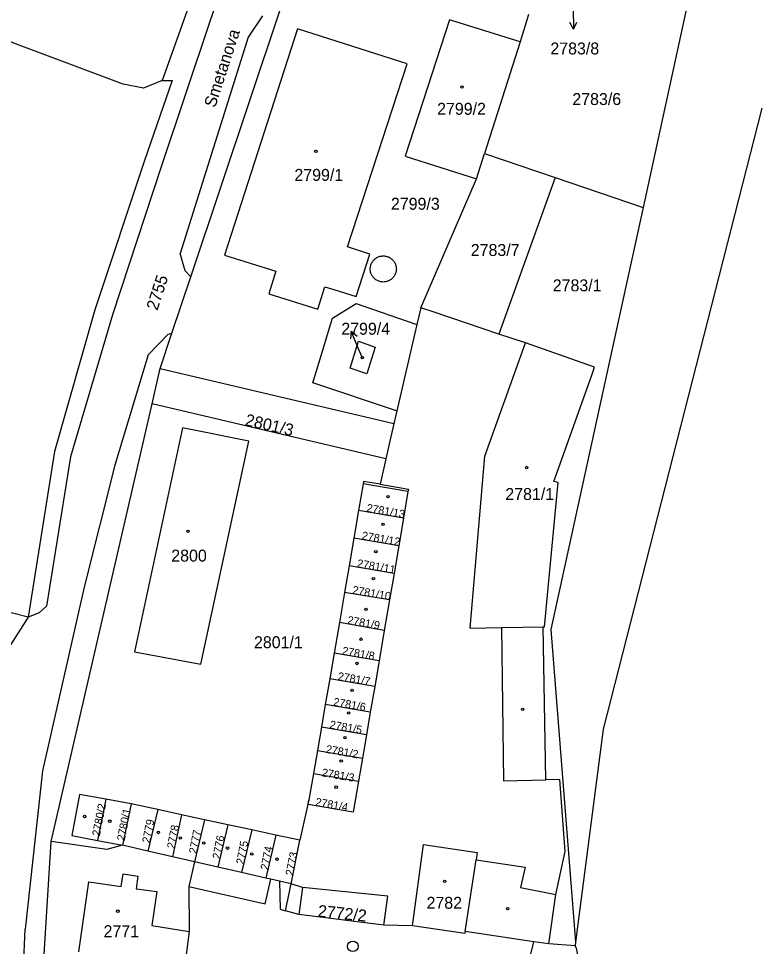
# Model space of a CAD drawing. Extents: x -527335 to -526256, y -1079142 to -1077836.
# Drawn here: x -526997.2 to -526891.4, y -1079009.2 to -1078877.1 of the extents above; entities that cross this region are included whole.
import ezdxf

# ---------------------------------------------------------------- set-up
doc = ezdxf.new("R2010")
doc.units = 0
for name, color, linetype in [('Hranice parcel', 7, 'Continuous'), ('Parcelní čísla', 7, 'Continuous'), ('Pop  PČ popisy', 7, 'Continuous'), ('Vnitřní kresba', 7, 'Continuous'), ('Značky budov', 7, 'Continuous'), ('Značky kultur', 7, 'Continuous')]:
    doc.layers.add(name, color=color, linetype=linetype)

msp = doc.modelspace()

# ---------------------------------------------------------------- linework, layer by layer
at = {"layer": 'Hranice parcel'}
for p, q in [((-526898.78, -1078860.48), (-526908.27, -1078903.96)), ((-526970.4, -1078868.1), (-526976.78, -1078885.88)), ((-526924.6, -1078876.46), (-526925.77, -1078880.36)), ((-526925.77, -1078880.36), (-526930.86, -1078896.28)), ((-526932.01, -1078899.89), (-526930.86, -1078896.28)), ((-526930.86, -1078896.28), (-526920.8, -1078899.7)), ((-526939.95, -1078918.23), (-526932.01, -1078899.89)), ((-526920.8, -1078899.7), (-526928.81, -1078921.97)), ((-526920.8, -1078899.7), (-526908.27, -1078903.96)), ((-526939.95, -1078918.23), (-526940.5, -1078920.6)), ((-526940.5, -1078920.6), (-526943.37, -1078932.89)), ((-526978.22, -1078931.9), (-526977.06, -1078926.88)), ((-526977.06, -1078926.88), (-526943.79, -1078934.69)), ((-526992.59, -1078994.21), (-526978.22, -1078931.9)), ((-526944.93, -1078939.76), (-526978.22, -1078931.9)), ((-526943.37, -1078932.89), (-526943.79, -1078934.69)), ((-526943.79, -1078934.69), (-526944.93, -1078939.76)), ((-526944.93, -1078939.76), (-526945.74, -1078943.35)), ((-526948.81, -1078947.09), (-526949.49, -1078951.03)), ((-526942.4, -1078948.19), (-526948.81, -1078947.09)), ((-526942.4, -1078948.19), (-526943.08, -1078952.13)), ((-526949.49, -1078951.03), (-526950.16, -1078954.98)), ((-526943.08, -1078952.13), (-526949.49, -1078951.03)), ((-526943.08, -1078952.13), (-526943.75, -1078956.08)), ((-526950.16, -1078954.98), (-526950.82, -1078958.77)), ((-526943.75, -1078956.08), (-526950.16, -1078954.98)), ((-526943.75, -1078956.08), (-526944.39, -1078959.82)), ((-526950.82, -1078958.77), (-526951.54, -1078963.06)), ((-526944.39, -1078959.82), (-526950.82, -1078958.77)), ((-526944.39, -1078959.82), (-526945.14, -1078964.16)), ((-526995.85, -1078962.29), (-527000.2, -1078968.96)), ((-526951.54, -1078963.06), (-526952.29, -1078967.43)), ((-526945.14, -1078964.16), (-526951.54, -1078963.06)), ((-526945.14, -1078964.16), (-526945.88, -1078968.51)), ((-526952.29, -1078967.43), (-526952.91, -1078971.05)), ((-526945.88, -1078968.51), (-526952.29, -1078967.43)), ((-526945.88, -1078968.51), (-526946.5, -1078972.14)), ((-526952.91, -1078971.05), (-526953.54, -1078974.7)), ((-526946.5, -1078972.14), (-526952.91, -1078971.05)), ((-526946.5, -1078972.14), (-526947.13, -1078975.8)), ((-526953.54, -1078974.7), (-526954.07, -1078977.94)), ((-526947.13, -1078975.8), (-526953.54, -1078974.7)), ((-526947.13, -1078975.8), (-526947.68, -1078979.02)), ((-526954.07, -1078977.94), (-526954.66, -1078981.26)), ((-526947.68, -1078979.02), (-526954.07, -1078977.94)), ((-526947.68, -1078979.02), (-526948.25, -1078982.35)), ((-526954.66, -1078981.26), (-526955.22, -1078984.53)), ((-526954.66, -1078981.26), (-526948.25, -1078982.35)), ((-526948.25, -1078982.35), (-526948.81, -1078985.63)), ((-526955.22, -1078984.53), (-526955.87, -1078988.31)), ((-526955.22, -1078984.53), (-526948.81, -1078985.63)), ((-526984.78, -1078988.21), (-526985.98, -1078994.08)), ((-526981.17, -1078988.87), (-526984.78, -1078988.21)), ((-526955.87, -1078988.31), (-526957.16, -1078994.05)), ((-526981.17, -1078988.87), (-526982.44, -1078994.76)), ((-526977.4, -1078989.68), (-526981.17, -1078988.87)), ((-526977.4, -1078989.68), (-526978.84, -1078995.58)), ((-526974.02, -1078990.41), (-526977.4, -1078989.68)), ((-526974.02, -1078990.41), (-526975.31, -1078996.38)), ((-526970.75, -1078991.12), (-526974.02, -1078990.41)), ((-526970.75, -1078991.12), (-526972.18, -1078997.1)), ((-526967.42, -1078991.84), (-526970.75, -1078991.12)), ((-526967.42, -1078991.84), (-526968.83, -1078997.86)), ((-526964.02, -1078992.57), (-526967.42, -1078991.84)), ((-526964.02, -1078992.57), (-526965.46, -1078998.63)), ((-526960.58, -1078993.31), (-526964.02, -1078992.57)), ((-526985.98, -1078994.08), (-526982.44, -1078994.76)), ((-526960.58, -1078993.31), (-526961.99, -1078999.42)), ((-526957.16, -1078994.05), (-526960.58, -1078993.31)), ((-526958.42, -1079000.23), (-526957.16, -1078994.05)), ((-526993.58, -1079010.29), (-526992.59, -1078994.21)), ((-526978.84, -1078995.58), (-526982.44, -1078994.76)), ((-526975.31, -1078996.38), (-526978.84, -1078995.58)), ((-526972.18, -1078997.1), (-526975.31, -1078996.38)), ((-526968.83, -1078997.86), (-526972.18, -1078997.1)), ((-526965.46, -1078998.63), (-526968.83, -1078997.86)), ((-526961.99, -1078999.42), (-526965.46, -1078998.63)), ((-526959.21, -1079004.08), (-526958.42, -1079000.23)), ((-526921.7, -1079008.81), (-526920.68, -1079001.76)), ((-526957.32, -1079004.62), (-526959.21, -1079004.08)), ((-526945.21, -1079006.12), (-526957.32, -1079004.62)), ((-526941.14, -1079006.22), (-526945.21, -1079006.12)), ((-526923.82, -1079008.49), (-526933.61, -1079007.02)), ((-526926.99, -1079021.34), (-526923.82, -1079008.49)), ((-526921.7, -1079008.81), (-526923.82, -1079008.49)), ((-526917.97, -1079009.06), (-526921.7, -1079008.81))]:
    msp.add_line(p, q, dxfattribs=at)
for points in [[(-526977.06, -1078926.88), (-526975.38, -1078921.84), (-526972.7, -1078913.83), (-526959.99, -1078875.81), (-526958.38, -1078870.99), (-526958.33, -1078870.85)], [(-526995.85, -1078962.29), (-527010.74, -1078958.5), (-527025.58, -1078954.47), (-527044.12, -1078949.38), (-527051.99, -1078948.07), (-527054.24, -1078947.27), (-527055.63, -1078946.46), (-527056.51, -1078945.37), (-527056.83, -1078944.49), (-527056.47, -1078943.22), (-527035.9, -1078871.55), (-527036.12, -1078871.48)], [(-526976.78, -1078885.88), (-526979.42, -1078886.96), (-526982.31, -1078886.42), (-527019.98, -1078872.28)], [(-526925.77, -1078880.36), (-526935.84, -1078877.24), (-526942.18, -1078896.67), (-526932.01, -1078899.89)], [(-526949.16, -1078916.61), (-526947.2, -1078910.6), (-526950.36, -1078909.57), (-526941.86, -1078883.5), (-526957.48, -1078878.51), (-526967.88, -1078910.75), (-526960.58, -1078913.04), (-526961.6, -1078916.23), (-526954.61, -1078918.41), (-526953.59, -1078915.23), (-526952.33, -1078915.62), (-526949.16, -1078916.61)], [(-526976.78, -1078885.88), (-526975.36, -1078885.9), (-526979.27, -1078897.27), (-526986.35, -1078918.54), (-526992.09, -1078938.71), (-526995.85, -1078962.29)], [(-526908.27, -1078903.96), (-526911.06, -1078916.74), (-526921.39, -1078964.04), (-526917.89, -1079008.56), (-526917.97, -1079009.06)], [(-526943.37, -1078932.89), (-526943.39, -1078932.89), (-526955.32, -1078928.93), (-526953.93, -1078924.39), (-526952.73, -1078920.47), (-526952.5, -1078919.71), (-526949.13, -1078917.65), (-526940.64, -1078920.55), (-526940.5, -1078920.6)], [(-526928.81, -1078921.97), (-526938.16, -1078918.83), (-526939.95, -1078918.23)], [(-526920.68, -1079001.76), (-526919.36, -1078995.62), (-526920.12, -1078985.4), (-526922.14, -1078985.45), (-526922.52, -1078963.65), (-526922.3, -1078963.65), (-526920.37, -1078943.11), (-526920.97, -1078942.95), (-526917.48, -1078933.16), (-526915.52, -1078927.67), (-526915.17, -1078926.7), (-526925.02, -1078923.24), (-526928.81, -1078921.97)], [(-526971.28, -1078968.99), (-526964.44, -1078937.21), (-526973.87, -1078935.35), (-526980.74, -1078967.22), (-526971.28, -1078968.99)], [(-526945.74, -1078943.35), (-526948.1, -1078942.95), (-526948.16, -1078943.31), (-526948.81, -1078947.09)], [(-526945.74, -1078943.35), (-526941.7, -1078944.05), (-526941.76, -1078944.39), (-526942.4, -1078948.19)], [(-526948.81, -1078985.63), (-526949.57, -1078990.06), (-526955.98, -1078988.97), (-526955.87, -1078988.31)], [(-526984.78, -1078988.21), (-526988.54, -1078987.52), (-526989.65, -1078993.38), (-526985.98, -1078994.08)], [(-526982.44, -1078994.76), (-526984.67, -1078995.37), (-526992.59, -1078994.21)], [(-526941.14, -1079006.22), (-526939.53, -1078994.65), (-526931.89, -1078995.77), (-526932.05, -1078996.85), (-526925.06, -1078997.88), (-526925.74, -1079000.79), (-526920.68, -1079001.76)], [(-526972.18, -1078997.1), (-526972.98, -1079000.63), (-526972.95, -1079007.03), (-526973.6, -1079012.17), (-526973.68, -1079013.74)], [(-526958.42, -1079000.23), (-526960.04, -1078999.86), (-526961.29, -1078999.58), (-526961.99, -1078999.42)], [(-526945.21, -1079006.12), (-526944.61, -1079002), (-526956.77, -1079000.76), (-526958.42, -1079000.23)], [(-526933.61, -1079007.02), (-526933.66, -1079007.34), (-526941.14, -1079006.22)], [(-526924.77, -1079051.08), (-526924.66, -1079046.13), (-526923.27, -1079027.14), (-526914.08, -1079027.98), (-526917.74, -1079009.39), (-526917.97, -1079009.06)]]:
    msp.add_lwpolyline(points, dxfattribs=at)
at = {"layer": 'Pop  PČ popisy'}
for p, q in [((-526918.25, -1078875.59), (-526918.2, -1078878.59)), ((-526918.2, -1078878.59), (-526918.72, -1078877.6)), ((-526918.2, -1078878.59), (-526917.71, -1078877.58)), ((-526949.87, -1078921.56), (-526949.94, -1078922.68)), ((-526948.7, -1078924.32), (-526949.87, -1078921.56)), ((-526949.87, -1078921.56), (-526949.02, -1078922.28)), ((-526948.26, -1078925.38), (-526948.7, -1078924.32))]:
    msp.add_line(p, q, dxfattribs=at)
at = {"layer": 'Vnitřní kresba'}
for p, q in [((-526963.21, -1078857.88), (-526969.99, -1078877.5)), ((-526969.99, -1078877.5), (-526976.88, -1078898.05)), ((-526962.47, -1078876.67), (-526964.55, -1078879.73)), ((-526964.55, -1078879.73), (-526974.23, -1078910.51)), ((-526891.36, -1078889.81), (-526913.97, -1078978.24)), ((-526976.88, -1078898.05), (-526983.83, -1078919.22)), ((-526973.52, -1078912.96), (-526974.23, -1078910.51)), ((-526972.7, -1078913.83), (-526973.52, -1078912.96)), ((-526983.83, -1078919.22), (-526989.82, -1078939.46)), ((-526978.78, -1078924.95), (-526975.9, -1078922.01)), ((-526975.9, -1078922.01), (-526975.38, -1078921.84)), ((-526950, -1078926.82), (-526948.81, -1078923.01)), ((-526948.81, -1078923.01), (-526946.44, -1078923.83)), ((-526946.44, -1078923.83), (-526947.61, -1078927.62)), ((-526930.82, -1078939.36), (-526925.02, -1078923.24)), ((-526978.78, -1078924.95), (-526983.5, -1078940.64)), ((-526947.61, -1078927.62), (-526950, -1078926.82)), ((-526989.82, -1078939.46), (-526993.25, -1078960.72)), ((-526932.89, -1078963.83), (-526930.82, -1078939.36)), ((-526983.5, -1078940.64), (-526987.9, -1078958.01)), ((-526941.76, -1078944.39), (-526948.16, -1078943.31)), ((-526987.9, -1078958.01), (-526993.82, -1078984.17)), ((-526993.25, -1078960.72), (-526994.32, -1078961.65)), ((-526994.32, -1078961.65), (-526995.85, -1078962.29)), ((-526928.46, -1078963.75), (-526922.52, -1078963.65)), ((-526932.89, -1078963.83), (-526928.46, -1078963.75)), ((-526928.46, -1078963.75), (-526928.14, -1078985.6)), ((-526913.97, -1078978.24), (-526917.89, -1079008.56)), ((-526993.82, -1078984.17), (-526996.31, -1079006.69)), ((-526928.14, -1078985.6), (-526922.14, -1078985.45)), ((-526933.61, -1079007.02), (-526932.05, -1078996.85)), ((-526982.62, -1079000.63), (-526982.35, -1078998.83)), ((-526982.35, -1078998.83), (-526980.23, -1078999.14)), ((-526980.23, -1078999.14), (-526980.46, -1079000.94)), ((-526988.63, -1079009.95), (-526987.21, -1078999.98)), ((-526987.21, -1078999.98), (-526982.62, -1079000.63)), ((-526972.98, -1079000.63), (-526962.09, -1079003.11)), ((-526962.09, -1079003.11), (-526961.29, -1078999.58)), ((-526960.04, -1078999.86), (-526959.99, -1079003.86)), ((-526980.46, -1079000.94), (-526977.55, -1079001.35)), ((-526977.55, -1079001.35), (-526978.26, -1079006.18)), ((-526956.77, -1079000.76), (-526957.32, -1079004.62)), ((-526959.99, -1079003.86), (-526959.21, -1079004.08)), ((-526997.1, -1079025), (-526996.31, -1079006.69)), ((-526978.26, -1079006.18), (-526972.95, -1079007.03))]:
    msp.add_line(p, q, dxfattribs=at)
for points in [[(-526946.22, -1078914.31), (-526946.32, -1078914.25), (-526946.42, -1078914.17), (-526946.51, -1078914.1), (-526946.6, -1078914.01), (-526946.68, -1078913.92), (-526946.76, -1078913.83), (-526946.83, -1078913.73), (-526946.89, -1078913.63), (-526946.95, -1078913.52), (-526947, -1078913.41), (-526947.04, -1078913.29), (-526947.08, -1078913.18), (-526947.1, -1078913.06), (-526947.12, -1078912.94), (-526947.13, -1078912.82), (-526947.14, -1078912.7), (-526947.13, -1078912.57), (-526947.12, -1078912.45), (-526947.1, -1078912.33), (-526947.07, -1078912.22), (-526947.03, -1078912.1), (-526946.99, -1078911.99), (-526946.94, -1078911.88), (-526946.88, -1078911.77), (-526946.82, -1078911.67), (-526946.74, -1078911.57), (-526946.67, -1078911.48), (-526946.58, -1078911.39), (-526946.49, -1078911.31), (-526946.4, -1078911.23), (-526946.3, -1078911.16), (-526946.2, -1078911.1), (-526946.09, -1078911.04), (-526945.98, -1078910.99), (-526945.86, -1078910.95), (-526945.75, -1078910.91), (-526945.63, -1078910.89), (-526945.51, -1078910.87), (-526945.39, -1078910.86), (-526945.27, -1078910.85), (-526945.15, -1078910.86), (-526945.02, -1078910.87), (-526944.9, -1078910.89), (-526944.79, -1078910.92), (-526944.67, -1078910.96), (-526944.56, -1078911), (-526944.45, -1078911.05), (-526944.34, -1078911.11)], [(-526944.34, -1078911.11), (-526944.24, -1078911.18), (-526944.14, -1078911.25), (-526944.05, -1078911.32), (-526943.96, -1078911.41), (-526943.88, -1078911.5), (-526943.8, -1078911.59), (-526943.73, -1078911.69), (-526943.67, -1078911.79), (-526943.61, -1078911.9), (-526943.56, -1078912.01), (-526943.52, -1078912.13), (-526943.48, -1078912.24), (-526943.46, -1078912.36), (-526943.44, -1078912.48), (-526943.43, -1078912.6), (-526943.42, -1078912.72), (-526943.43, -1078912.84), (-526943.44, -1078912.97), (-526943.46, -1078913.09), (-526943.49, -1078913.2), (-526943.53, -1078913.32), (-526943.57, -1078913.43), (-526943.62, -1078913.54), (-526943.68, -1078913.65), (-526943.74, -1078913.75), (-526943.82, -1078913.85), (-526943.89, -1078913.94), (-526943.98, -1078914.03), (-526944.07, -1078914.11), (-526944.16, -1078914.19), (-526944.26, -1078914.26), (-526944.36, -1078914.32), (-526944.47, -1078914.38), (-526944.58, -1078914.43), (-526944.7, -1078914.47), (-526944.81, -1078914.51), (-526944.93, -1078914.53), (-526945.05, -1078914.55), (-526945.17, -1078914.56), (-526945.29, -1078914.57), (-526945.42, -1078914.56), (-526945.54, -1078914.55), (-526945.66, -1078914.53), (-526945.77, -1078914.5), (-526945.89, -1078914.46), (-526946, -1078914.42), (-526946.11, -1078914.37), (-526946.22, -1078914.31)]]:
    msp.add_lwpolyline(points, dxfattribs=at)
at = {"layer": 'Značky budov'}
for centre in [(-526934.07, -1078886.81), (-526954.89, -1078895.96), (-526948.27, -1078925.35), (-526924.86, -1078940.98), (-526944.61, -1078945.14), (-526945.31, -1078949.08), (-526973.11, -1078950.06), (-526946.34, -1078952.97), (-526946.68, -1078956.81), (-526947.73, -1078961.18), (-526948.44, -1078965.42), (-526949.03, -1078968.87), (-526949.72, -1078972.69), (-526925.43, -1078975.39), (-526950.21, -1078975.93), (-526950.72, -1078979.43), (-526951.28, -1078982.76), (-526951.99, -1078986.48), (-526987.83, -1078990.66), (-526984.24, -1078991.33), (-526977.32, -1078992.93), (-526974.2, -1078993.71), (-526970.85, -1078994.43), (-526967.47, -1078995.16), (-526964.01, -1078995.99), (-526960.42, -1078996.73), (-526936.55, -1078999.9), (-526983.09, -1079004.14), (-526927.57, -1079003.77)]:
    msp.add_circle(centre, 0.175, dxfattribs=at)
at = {"layer": 'Značky kultur'}
msp.add_circle((-526949.62, -1079009.15), 0.75, dxfattribs=at)

# ---------------------------------------------------------------- texts
at = {"layer": 'Parcelní čísla'}
for s, p in [('2783/8', (-526921.48, -1078882.17)), ('2783/6', (-526918.35, -1078889.37)), ('2799/2', (-526937.61, -1078890.76)), ('2799/1', (-526957.94, -1078900.17)), ('2799/3', (-526944.19, -1078904.28)), ('2783/7', (-526932.82, -1078910.86)), ('2783/1', (-526921.14, -1078915.89)), ('2799/4', (-526951.26, -1078922.07)), ('2781/1', (-526927.9, -1078945.6)), ('2800', (-526975.48, -1078954.37)), ('2801/1', (-526963.7, -1078966.7)), ('2782', (-526939.12, -1079003.8)), ('2771', (-526985.12, -1079007.84))]:
    msp.add_text(s, height=1.7, dxfattribs=at).set_placement(p)
for s, height, rotation, p in [('2755', 1.7, 72, (-526977.46, -1078918.71)), ('2801/3', 1.7, 347, (-526965.06, -1078934.96)), ('2781/13', 1.14, 350, (-526947.73, -1078947.25)), ('2781/12', 1.14, 350, (-526948.41, -1078951.19)), ('2781/11', 1.14, 350, (-526949.08, -1078955.14)), ('2781/10', 1.14, 350, (-526949.74, -1078958.93)), ('2781/9', 1.14, 350, (-526950.46, -1078963.22)), ('2781/8', 1.14, 350, (-526951.21, -1078967.59)), ('2781/7', 1.14, 350, (-526951.83, -1078971.21)), ('2781/6', 1.14, 350, (-526952.46, -1078974.86)), ('2781/5', 1.14, 350, (-526952.99, -1078978.1)), ('2781/2', 1.14, 350, (-526953.53, -1078981.59)), ('2781/3', 1.14, 350, (-526954.1, -1078984.92)), ('2781/4', 1.14, 350, (-526955.01, -1078989.11)), ('2780/2', 1.14, 79, (-526985.66, -1078993.52)), ('2780/1', 1.14, 79, (-526982.12, -1078994.2)), ('2779', 1.14, 79, (-526978.53, -1078994.51)), ('2778', 1.14, 79, (-526975, -1078995.31)), ('2777', 1.14, 79, (-526971.87, -1078996.03)), ('2776', 1.14, 79, (-526968.52, -1078996.79)), ('2775', 1.14, 79, (-526965.15, -1078997.56)), ('2774', 1.14, 79, (-526961.68, -1078998.35)), ('2773', 1.14, 79, (-526958.11, -1078999.16)), ('2772/2', 1.7, 354, (-526954.66, -1079004.92))]:
    msp.add_text(s, height=height, rotation=rotation, dxfattribs=at).set_placement(p)
at = {"layer": 'Pop  PČ popisy'}
msp.add_text('Smetanova', height=1.7, rotation=72, dxfattribs=at).set_placement((-526969.23, -1078889.84))

doc.saveas('drawing.dxf')
